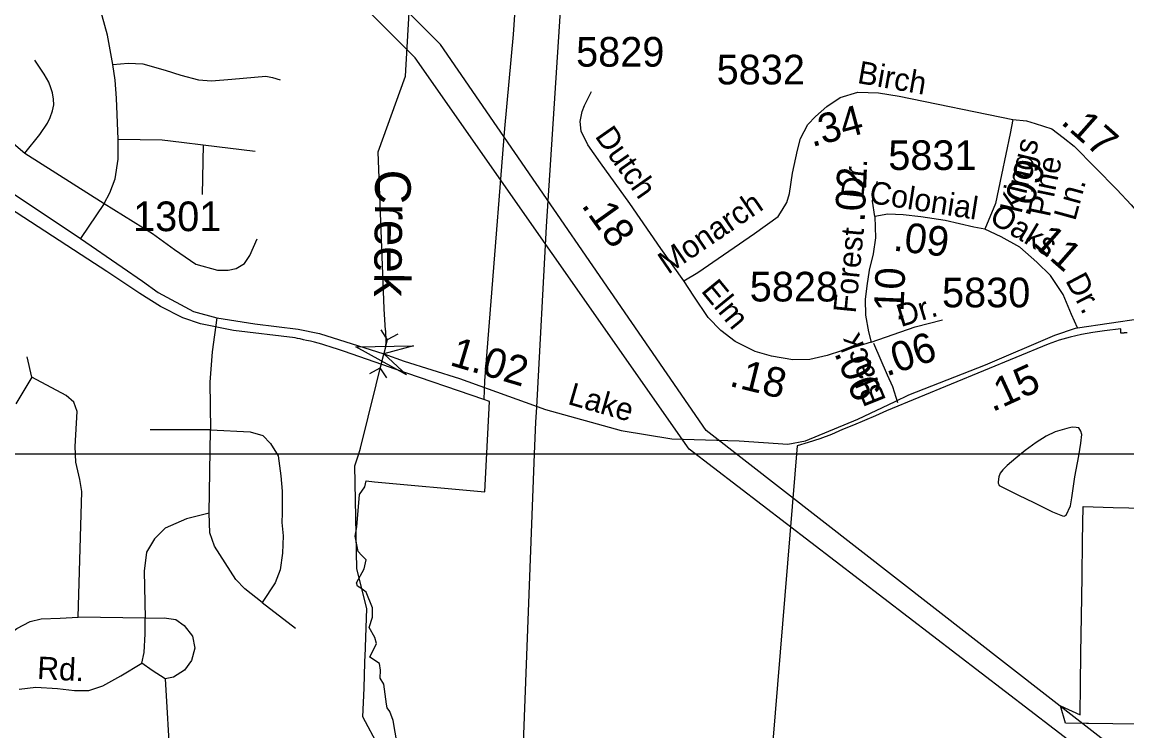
# Model space of a CAD drawing. Extents: x 2001466 to 2224147, y 644118 to 847247.
# Drawn here: x 2050705 to 2055357, y 700723 to 703711 of the extents above; entities that cross this region are included whole.
import ezdxf

# ---------------------------------------------------------------- set-up
doc = ezdxf.new("R2010")
doc.units = 0
for name, color, linetype in [('Default', 7, 'Continuous'), ('Exist Boundary Political City Limit New', 7, 'Continuous'), ('Exist Hydrographic Creek Single Shore', 7, 'Continuous'), ('Exist Hydrographic Creek Single Shore Label', 7, 'Continuous'), ('Exist Hydrographic Misc Water Feature', 7, 'Continuous'), ('Exist Road Non-System Type 51', 7, 'Continuous'), ('Exist Road Non-System Type 51 Label', 7, 'Continuous'), ('Exist Road Secondary Mileage Hundredths English Label', 7, 'Continuous'), ('Exist Road Secondary Structure Pipe Attributed CELL', 7, 'Continuous'), ('Exist Road Secondary Structure Pipe CELL', 7, 'Continuous'), ('Exist Road Secondary Type 51 Attributed', 7, 'Continuous'), ('Exist Road Secondary Type 51 Label', 7, 'Continuous'), ('Exist Road Secondary Type 51 Number Label', 7, 'Continuous'), ('Exist Utilities Electrical Transmission Line', 7, 'Continuous'), ('Map Preparation Boundary City Limit Buffer Line', 7, 'Continuous'), ('Map Preparation Inset Cut Line', 7, 'Continuous'), ('Prop Road Primary Interstate Projected', 7, 'Continuous')]:
    doc.layers.add(name, color=color, linetype=linetype)

msp = doc.modelspace()

# ---------------------------------------------------------------- linework, layer by layer
at = {"layer": 'Default'}
for points in [[(2054877.3, 703300), (2054865.9, 703241.1), (2054829.8, 703066.2), (2054803.2, 702946.4), (2054759.5, 702838.1)], [(2054877.3, 703300), (2054934.3, 703294.3), (2054970.4, 703282.9), (2055040.7, 703260.1), (2055088.2, 703223.9), (2055135.7, 703187.8), (2055223.1, 703098.5), (2055314.3, 703005.3), (2055375.1, 702940.7), (2055416.9, 702891.3), (2055437.8, 702840), (2055441.6, 702703.1)], [(2054296, 702891.3), (2054286.5, 702955.9), (2054290.3, 702988.2), (2054307.4, 703039.6)], [(2054296, 702891.3), (2054298.8, 702801.9), (2054289.3, 702733.5), (2054272.2, 702665.1), (2054262.7, 702598.6), (2054255.1, 702541.5), (2054257, 702475), (2054268.4, 702404.7), (2054280.8, 702360.9)], [(2054759.5, 702838.1), (2054712, 702845.7), (2054592.3, 702874.2), (2054489.8, 702889.4), (2054415.7, 702898.9), (2054351.1, 702900.8), (2054296, 702891.3)], [(2055149.2, 702422.2), (2055124.3, 702478.8), (2055088.2, 702562.4), (2055035, 702642.3), (2054978, 702699.3), (2054905.8, 702762), (2054827.9, 702805.7), (2054759.5, 702838.1)], [(2054280.8, 702360.9), (2054465.1, 702425.6), (2054580.9, 702456)], [(2054392.1, 702106.2), (2054371.7, 702172.9), (2054348.9, 702222.3), (2054291.9, 702355.4)]]:
    msp.add_lwpolyline(points, dxfattribs=at)
at = {"layer": 'Exist Boundary Political City Limit New'}
for points in [[(2052440.5, 704505.4), (2052441.9, 704479.4), (2052452.6, 704477.1), (2052678.4, 704429.1), (2052772.2, 704409.1), (2052823.9, 704398.1), (2052772, 703657.7), (2052735.6, 703262.6), (2052678.5, 702533.8), (2052652.2, 702198.2), (2052648.8, 702120.1)], [(2052648.8, 702120.1), (2052271.4, 702249.8), (2052251.9, 702256.6), (2052062.8, 702322.1), (2052025.1, 702335), (2052019.4, 702336.9), (2052002.2, 702342.3), (2051983.6, 702347.9), (2051966.8, 702352.8), (2051950.9, 702357.1), (2051935.9, 702361.1), (2051919.4, 702365.2), (2051902.9, 702369.1), (2051889.6, 702372.1), (2051875.5, 702375.2), (2051863.8, 702377.6), (2051854.8, 702379.4), (2051594.8, 702411), (2051455.9, 702439.5), (2051382.1, 702464.2), (2051287.8, 702511.6), (2051200.6, 702566.2), (2051146.2, 702602.8), (2051060.9, 702659.7), (2050981.5, 702711.5), (2050651.2, 702925.7)], [(2052648.8, 702120.1), (2052271.4, 702249.8), (2052251.9, 702256.6), (2052062.8, 702322.1), (2052025.1, 702335), (2052019.4, 702336.9), (2052002.2, 702342.3), (2051983.6, 702347.9), (2051966.8, 702352.8), (2051950.9, 702357.1), (2051935.9, 702361.1), (2051919.4, 702365.2), (2051902.9, 702369.1), (2051889.6, 702372.1), (2051875.5, 702375.2), (2051863.8, 702377.6), (2051854.8, 702379.4), (2051594.8, 702411), (2051455.9, 702439.5), (2051382.1, 702464.2), (2051287.8, 702511.6), (2051200.6, 702566.2), (2051146.2, 702602.8), (2051060.9, 702659.7), (2050981.5, 702711.5), (2050651.2, 702925.7)], [(2055358.5, 702401.7), (2055356.5, 702401.5), (2055354.5, 702401.3), (2055353, 702401.2), (2055351.5, 702401), (2055349.5, 702400.8), (2055347.5, 702400.6), (2055345.5, 702400.4), (2055344.1, 702400.2), (2055342.6, 702400.1), (2055340.6, 702399.9), (2055338.6, 702399.7), (2055337.1, 702399.6), (2055335.6, 702399.4), (2055333.6, 702399.2), (2055331.4, 702398.9), (2055332.1, 702418), (2055263.2, 702409.4), (2055214.2, 702402.6), (2055165.4, 702393.9), (2055118.1, 702383.3), (2055071.6, 702369.4), (2055025.2, 702353.1), (2054344.4, 702071.6), (2054298, 702051.6), (2054252, 702031.8), (2054205.8, 702012.2), (2054159.6, 701992.8), (2054113.1, 701972.5), (2054064.5, 701954), (2054015.5, 701938.6), (2053968.2, 701925.2), (2053774.2, 699554.7)], [(2052284.6, 700668.7), (2052266.8, 700766.7), (2052252.9, 700804.8), (2052241.6, 700820.1), (2052239.5, 700835.6), (2052227.6, 700920.1), (2052213, 700945.1), (2052214.4, 700979.1), (2052210, 701007.8), (2052169.4, 701033.3), (2052196.6, 701091.2), (2052189.8, 701117.3), (2052166.5, 701159.2), (2052179.9, 701202.2), (2052181, 701241.2), (2052153.9, 701307.9), (2052131.9, 701325.1), (2052116.9, 701333.2), (2052112.9, 701346.6), (2052144.6, 701406.8), (2052153.4, 701443.8), (2052133.4, 701463.4), (2052120.1, 701479.8), (2052107.4, 701543.5), (2052115, 701583.8), (2052126, 701719.3), (2052148.6, 701752.3), (2052153.1, 701776.9), (2052188.4, 701773.4), (2052653.5, 701730.9), (2052673.4, 702111.7), (2052648.8, 702120.1)], [(2055605, 700749.2), (2055195.1, 700754.4), (2055186.9, 700754.6), (2055099.2, 700755.7), (2055077.1, 700828.9), (2055159.8, 700791.1), (2055161.8, 700916.9), (2055163.8, 701050.2), (2055166, 701205.2), (2055168.6, 701372.2), (2055170.9, 701524.3), (2055173.1, 701668.7), (2055299.4, 701664.8), (2055630.9, 701658.3)]]:
    msp.add_lwpolyline(points, dxfattribs=at)
at = {"layer": 'Exist Hydrographic Creek Single Shore'}
for p, q in [((2052130.3, 701915), (2052227.8, 702312.4)), ((2052122.3, 701890.9), (2052130.3, 701915)), ((2052144.6, 700903), (2052148.3, 701010.8)), ((2052148.3, 701010.8), (2052148.7, 701020.4)), ((2052148.7, 701020.4), (2052149.2, 701035.2))]:
    msp.add_line(p, q, dxfattribs=at)
for points in [[(2052234.6, 702410.4), (2052229, 702502.2), (2052203.5, 703163.5), (2052319.3, 703482.6), (2052343.3, 703898.8)], [(2052234.6, 702410.4), (2052236.9, 702364), (2052234.6, 702342.5), (2052227.8, 702312.4)], [(2052114.3, 701406.7), (2052105.3, 701840), (2052122.3, 701890.9)], [(2052149.2, 701035.2), (2052156.3, 701238.5), (2052114.3, 701406.7)], [(2052205.5, 700658.8), (2052140.3, 700782.8), (2052144.6, 700903)]]:
    msp.add_lwpolyline(points, dxfattribs=at)
at = {"layer": 'Exist Hydrographic Misc Water Feature'}
msp.add_lwpolyline([(2054965.7, 701685.7), (2055043.7, 701645.8), (2055085.5, 701629.7), (2055093.3, 701627.7), (2055101.7, 701631.8), (2055119.3, 701671.7), (2055125.5, 701706), (2055137.6, 701793.8), (2055154.8, 701882.1), (2055163, 701936), (2055166.9, 701971.9), (2055163.2, 701985.9), (2055158.9, 701993.8), (2055155, 702000.1), (2055142.9, 702001.9), (2055127.1, 702003.9), (2055104.8, 701998), (2055054.9, 701983.6), (2055017, 701965.8), (2054975.2, 701939.3), (2054929.2, 701905.3), (2054889.5, 701873.2), (2054853.2, 701841.5), (2054835.1, 701823.5), (2054823.4, 701809.4), (2054817.5, 701793.3), (2054815.4, 701773.3), (2054815.6, 701767.2), (2054817.7, 701761.2), (2054819.5, 701757.3), (2054901.2, 701717.3), (2054965.7, 701685.7)], dxfattribs=at)
at = {"layer": 'Exist Road Non-System Type 51'}
for points in [[(2051086.3, 703532.3), (2051064.7, 703655.7), (2051041.7, 703737.3), (2050998.5, 703838.2), (2050956.3, 703917.4), (2050886.4, 704010.8)], [(2050384, 703535.7), (2050477.9, 703419.5), (2050612.9, 703258.2), (2050667.9, 703199), (2050716.7, 703158.4)], [(2050716.7, 703158.4), (2050779, 703236.5), (2050812, 703285.3), (2050823.6, 703308), (2050833.3, 703336.9), (2050838.8, 703361.7), (2050836.7, 703385.8), (2050833.3, 703412.6), (2050825.7, 703433.9), (2050816.8, 703458), (2050797.2, 703491.3), (2050758.7, 703550.5)], [(2051086.3, 703532.3), (2051151.6, 703538), (2051213, 703535.1), (2051307.1, 703508.2), (2051373.4, 703487.1), (2051447.3, 703467.9), (2051501.8, 703463.7), (2051587.8, 703470.4), (2051731.5, 703483.3), (2051759.4, 703476.6), (2051790.8, 703467.6)], [(2051109.8, 703217.7), (2051101.7, 703390.1), (2051096.9, 703466), (2051086.3, 703532.3)], [(2051050.8, 702945.4), (2051074.8, 702991.5), (2051096.4, 703050.5), (2051109.8, 703133.2), (2051109.8, 703217.7)], [(2051109.8, 703217.7), (2051294.2, 703214.8), (2051375.8, 703205.2), (2051467.7, 703193.6)], [(2051467.7, 703193.6), (2051463.2, 702984.3)], [(2051467.7, 703193.6), (2051685.7, 703166.8)], [(2050716.7, 703158.4), (2051050.8, 702945.4)], [(2051050.8, 702945.4), (2050950.9, 702798.4)], [(2051050.8, 702945.4), (2051254.1, 702819.9), (2051346.7, 702751.9), (2051436.2, 702690.2), (2051527, 702664.9), (2051572.1, 702664.9), (2051606.7, 702672.6), (2051641.2, 702693.7), (2051664.3, 702726.4), (2051694, 702797.4)], [(2051524.1, 702464.1), (2051505.6, 702321.3), (2051495.9, 702192.5), (2051497.8, 701991.6)], [(2050746.2, 702214.6), (2050726.7, 702300.4)], [(2050746.2, 702214.6), (2050678, 702101.4)], [(2050940.3, 701201.8), (2050955.9, 701732.6), (2050948.1, 701783.3), (2050930.6, 701855.5), (2050928.6, 701921.8), (2050936.4, 702070), (2050922.8, 702109), (2050890.4, 702136.5), (2050746.2, 702214.6)], [(2051497.8, 701991.6), (2051244.4, 701991.6)], [(2051492, 701640.3), (2051497.8, 701991.6)], [(2051497.8, 701991.6), (2051665.5, 701983.8), (2051718.1, 701968.2), (2051751.2, 701935.1), (2051782.4, 701882.4), (2051794.1, 701798.5), (2051800, 701734.2), (2051800, 701640.5), (2051798, 701601.3), (2051803.9, 701544.8), (2051801.9, 701472.6), (2051792.2, 701402.4), (2051770.7, 701347.7), (2051716.1, 701263.9)], [(2051492, 701640.3), (2051396.5, 701616.9), (2051306.8, 701577.9), (2051262, 701533), (2051228.8, 701476.5), (2051219.1, 701396.5), (2051223, 701197.6)], [(2051716.1, 701263.9), (2051642.1, 701322.4), (2051605, 701361.4), (2051515.4, 701501.8), (2051495.9, 701558.4), (2051492, 701640.3)], [(2051716.1, 701263.9), (2051856.5, 701156.6)], [(2050633.1, 701118.6), (2050682.1, 701155.3), (2050738.9, 701184.4), (2050785.1, 701195), (2050865.6, 701197.6), (2050940.3, 701201.8)], [(2051223, 701197.6), (2050940.3, 701201.8)], [(2051209.3, 701008.7), (2051219.1, 701053.6), (2051223, 701131.6), (2051223, 701197.6)], [(2051223, 701197.6), (2051302.9, 701199.9), (2051351.6, 701192.1), (2051386.7, 701166.7), (2051421.8, 701121.9), (2051431.5, 701071.2), (2051417.9, 701020.4), (2051388.7, 700979.5), (2051341.9, 700950.2), (2051306.8, 700942.4)], [(2050692.7, 700899.4), (2050762.6, 700907.8), (2050854.4, 700901.4), (2050925.2, 700893.3), (2050986.4, 700893.3), (2051044.4, 700912.7), (2051120.1, 700954.6), (2051209.3, 701008.7)], [(2051306.8, 700942.4), (2051252.2, 700977.5), (2051209.3, 701008.7)], [(2051306.8, 700942.4), (2051328.1, 700582.3)]]:
    msp.add_lwpolyline(points, dxfattribs=at)
at = {"layer": 'Exist Road Secondary Structure Pipe Attributed CELL'}
msp.add_lwpolyline([(2052322.9, 702223.9), (2052109.5, 702341.8), (2052353.3, 702346.4), (2052227.8, 702312.4)], close=True, dxfattribs=at)
at = {"layer": 'Exist Road Secondary Structure Pipe CELL'}
for p, q in [((2052215.4, 702413.9), (2052242.6, 702371.1)), ((2052286.9, 702395.9), (2052242.6, 702371.1)), ((2052242.6, 702371.1), (2052213, 702253.8)), ((2052168.7, 702229), (2052213, 702253.8)), ((2052240.2, 702210.9), (2052213, 702253.8))]:
    msp.add_line(p, q, dxfattribs=at)
at = {"layer": 'Exist Road Secondary Type 51 Attributed'}
for points in [[(2049414.3, 703657.2), (2049486.4, 703635), (2049648.9, 703552.9), (2049963, 703395), (2050258.8, 703214.9), (2050549.2, 703034.9), (2050675.4, 702982.8), (2050950.9, 702798.4), (2051126.2, 702677.9), (2051211.6, 702618.3), (2051277.8, 702570.3), (2051426.2, 702491), (2051524.1, 702464.1), (2051685.4, 702438.2), (2051866.9, 702415.9), (2051956.8, 702398.5), (2052227.8, 702312.4)], [(2053491.4, 702619.5), (2053394.5, 702756.3), (2053264.3, 702946.4), (2053140.8, 703117.5), (2053087.6, 703193.5), (2053059.1, 703250.6), (2053054.4, 703292.4), (2053063.9, 703334.2), (2053073.4, 703358.9), (2053101.9, 703417.8)], [(2053491.4, 702619.5), (2053550.3, 702655.6), (2053789.6, 702819.1), (2053888.4, 702891.3), (2053905.5, 702917.9), (2053924.5, 702950.2), (2053935.9, 702988.2), (2053949.2, 703073.8), (2053970.1, 703170.7), (2053983.4, 703220.1), (2054013.8, 703279.1), (2054046.1, 703313.3), (2054093.6, 703355.1), (2054149.7, 703393.1), (2054223.8, 703415.9), (2054311.2, 703412.1), (2054398.6, 703398.8), (2054877.3, 703300)], [(2054280.8, 702360.9), (2054216.2, 702341.9), (2054155.4, 702324.8), (2054094.6, 702305.8), (2054022.4, 702288.7), (2053950.2, 702286.8), (2053859.9, 702302), (2053791.5, 702322.9), (2053707.9, 702364.7), (2053647.1, 702410.4), (2053594, 702465.5), (2053533.2, 702554.8), (2053491.4, 702619.5)], [(2055149.2, 702422.2), (2055416, 702461.1), (2055626.4, 702474.6), (2055702.4, 702470), (2055954.7, 702465.1), (2056274.3, 702448.3), (2056524.1, 702395.9), (2056711.5, 702343.5)], [(2054380.9, 702111.8), (2054439, 702139.6), (2054761.8, 702265.9), (2055053.7, 702390.6), (2055140.1, 702420.9), (2055149.2, 702422.2)], [(2052227.8, 702312.4), (2052313.9, 702281.9), (2052547, 702209), (2052909.1, 702078), (2053227.9, 701989.5), (2053440.9, 701954.8), (2053724.2, 701945.3), (2053929.3, 701931.1), (2054003.5, 701945.3), (2054224.4, 702036.9), (2054380.9, 702111.8)]]:
    msp.add_lwpolyline(points, dxfattribs=at)
at = {"layer": 'Exist Utilities Electrical Transmission Line'}
for points in [[(2052991.1, 704082.3), (2052912, 702849.2), (2052870.4, 702087.9)], [(2052870.4, 702087.9), (2052866.9, 702023.9), (2052861.7, 701890.9)], [(2052861.7, 701890.9), (2052781.9, 699821.6), (2052732.8, 699120.6)]]:
    msp.add_lwpolyline(points, dxfattribs=at)
at = {"layer": 'Map Preparation Boundary City Limit Buffer Line'}
for points in [[(2052440.5, 704505.4), (2052441.9, 704479.4), (2052452.6, 704477.1), (2052678.4, 704429.1), (2052772.2, 704409.1), (2052823.9, 704398.1), (2052772, 703657.7), (2052735.6, 703262.6), (2052678.5, 702533.8), (2052652.2, 702198.2), (2052648.8, 702120.1)], [(2052648.8, 702120.1), (2052271.4, 702249.8), (2052251.9, 702256.6), (2052062.8, 702322.1), (2052025.1, 702335), (2052019.4, 702336.9), (2052002.2, 702342.3), (2051983.6, 702347.9), (2051966.8, 702352.8), (2051950.9, 702357.1), (2051935.9, 702361.1), (2051919.4, 702365.2), (2051902.9, 702369.1), (2051889.6, 702372.1), (2051875.5, 702375.2), (2051863.8, 702377.6), (2051854.8, 702379.4), (2051594.8, 702411), (2051455.9, 702439.5), (2051382.1, 702464.2), (2051287.8, 702511.6), (2051200.6, 702566.2), (2051146.2, 702602.8), (2051060.9, 702659.7), (2050981.5, 702711.5), (2050651.2, 702925.7)], [(2052648.8, 702120.1), (2052271.4, 702249.8), (2052251.9, 702256.6), (2052062.8, 702322.1), (2052025.1, 702335), (2052019.4, 702336.9), (2052002.2, 702342.3), (2051983.6, 702347.9), (2051966.8, 702352.8), (2051950.9, 702357.1), (2051935.9, 702361.1), (2051919.4, 702365.2), (2051902.9, 702369.1), (2051889.6, 702372.1), (2051875.5, 702375.2), (2051863.8, 702377.6), (2051854.8, 702379.4), (2051594.8, 702411), (2051455.9, 702439.5), (2051382.1, 702464.2), (2051287.8, 702511.6), (2051200.6, 702566.2), (2051146.2, 702602.8), (2051060.9, 702659.7), (2050981.5, 702711.5), (2050651.2, 702925.7)], [(2055358.5, 702401.7), (2055356.5, 702401.5), (2055354.5, 702401.3), (2055353, 702401.2), (2055351.5, 702401), (2055349.5, 702400.8), (2055347.5, 702400.6), (2055345.5, 702400.4), (2055344.1, 702400.2), (2055342.6, 702400.1), (2055340.6, 702399.9), (2055338.6, 702399.7), (2055337.1, 702399.6), (2055335.6, 702399.4), (2055333.6, 702399.2), (2055331.4, 702398.9), (2055332.1, 702418), (2055263.2, 702409.4), (2055214.2, 702402.6), (2055165.4, 702393.9), (2055118.1, 702383.3), (2055071.6, 702369.4), (2055025.2, 702353.1), (2054344.4, 702071.6), (2054298, 702051.6), (2054252, 702031.8), (2054205.8, 702012.2), (2054159.6, 701992.8), (2054113.1, 701972.5), (2054064.5, 701954), (2054015.5, 701938.6), (2053968.2, 701925.2), (2053774.2, 699554.7)], [(2052284.6, 700668.7), (2052266.8, 700766.7), (2052252.9, 700804.8), (2052241.6, 700820.1), (2052239.5, 700835.6), (2052227.6, 700920.1), (2052213, 700945.1), (2052214.4, 700979.1), (2052210, 701007.8), (2052169.4, 701033.3), (2052196.6, 701091.2), (2052189.8, 701117.3), (2052166.5, 701159.2), (2052179.9, 701202.2), (2052181, 701241.2), (2052153.9, 701307.9), (2052131.9, 701325.1), (2052116.9, 701333.2), (2052112.9, 701346.6), (2052144.6, 701406.8), (2052153.4, 701443.8), (2052133.4, 701463.4), (2052120.1, 701479.8), (2052107.4, 701543.5), (2052115, 701583.8), (2052126, 701719.3), (2052148.6, 701752.3), (2052153.1, 701776.9), (2052188.4, 701773.4), (2052653.5, 701730.9), (2052673.4, 702111.7), (2052648.8, 702120.1)], [(2055605, 700749.2), (2055195.1, 700754.4), (2055186.9, 700754.6), (2055099.2, 700755.7), (2055077.1, 700828.9), (2055159.8, 700791.1), (2055161.8, 700916.9), (2055163.8, 701050.2), (2055166, 701205.2), (2055168.6, 701372.2), (2055170.9, 701524.3), (2055173.1, 701668.7), (2055299.4, 701664.8), (2055630.9, 701658.3)]]:
    msp.add_lwpolyline(points, dxfattribs=at)
at = {"layer": 'Map Preparation Inset Cut Line'}
for p, q in [((2049932, 701890.9), (2052122.3, 701890.9)), ((2052122.3, 701890.9), (2052841.4, 701890.9)), ((2052841.4, 701890.9), (2052861.7, 701890.9)), ((2052861.7, 701890.9), (2055620.9, 701890.9))]:
    msp.add_line(p, q, dxfattribs=at)
at = {"layer": 'Prop Road Primary Interstate Projected'}
for points in [[(2087363.1, 693188.9), (2085399.6, 694464.7), (2084591.8, 695353.8), (2083870.9, 695832.5), (2082070.2, 697817.6), (2081425.1, 698360.5), (2079279.3, 698919.9), (2078807.9, 699294.8), (2075880.5, 700481.4), (2072497.1, 701458.1), (2068219.3, 701575.1), (2067901.8, 701616.9), (2065228.2, 701725.5), (2064726.9, 701625.2), (2063406.9, 700931.4), (2061568.8, 701173.8), (2059409.2, 700780.1), (2057204.8, 700040.3), (2055501.7, 700496.4), (2053585.3, 701988.7), (2052466.9, 703616.8), (2051649.3, 704430.8), (2050353.5, 704816.1)], [(2087330.2, 693088), (2085319, 694366.8), (2084537, 695247.1), (2083754.9, 695785), (2081962.7, 697741.1), (2081376.2, 698230.1), (2079255.1, 698786.9), (2078753.5, 699186), (2075872.5, 700354.7), (2072463.7, 701357.7), (2068277.8, 701483.1), (2067876.8, 701533.3), (2065245, 701650.3), (2064785.4, 701541.6), (2063390.2, 700814.4), (2061602.2, 701073.5), (2059457.7, 700670.9), (2057204.8, 699933), (2055461.5, 700415.9), (2053514.5, 701910.8), (2052360.7, 703560.1), (2051599.7, 704324.7), (2050339.7, 704700.7)]]:
    msp.add_lwpolyline(points, dxfattribs=at)

# ---------------------------------------------------------------- texts
at = {"layer": 'Exist Hydrographic Creek Single Shore Label'}
msp.add_text('Creek', height=150, rotation=269.3826, dxfattribs=at).set_placement((2052192.3, 703089.4))
at = {"layer": 'Exist Road Non-System Type 51 Label'}
msp.add_text('Rd.', height=95, rotation=357.0496, dxfattribs=at).set_placement((2050766.6, 700942.2))
at = {"layer": 'Exist Road Secondary Mileage Hundredths English Label'}
for s, rotation, p in [('.34', 14.9342, (2054031, 703183.4)), ('.17', 318.4961, (2055074.8, 703285.3)), ('.02', 87.4871, (2054252.6, 702864.9)), ('.09', 71.6547, (2054944.9, 702886)), ('.18', 305.6443, (2053057.1, 702938)), ('.09', 353.2817, (2054369.6, 702747.9)), ('.11', 318.7129, (2054921.7, 702805.4)), ('.10', 87.4871, (2054414.1, 702441.9)), ('.06', 18.5246, (2054344.6, 702216.3)), ('1.02', 343.4508, (2052501.3, 702265.9)), ('.06', 292.7648, (2054123.2, 702316.1)), ('.18', 346.1771, (2053678.9, 702177.9)), ('.15', 24.5826, (2054790.8, 702065.8))]:
    msp.add_text(s, height=125, rotation=rotation, dxfattribs=at).set_placement(p)
at = {"layer": 'Exist Road Secondary Type 51 Label'}
for s, rotation, p in [('Birch', 349.9806, (2054218.6, 703454.5)), ('Dutch', 305.0333, (2053114.3, 703229.5)), ('Kings', 76.4933, (2054912.8, 702899.8)), ('Pine', 78.273, (2055032.5, 702885.6)), ('Dr.', 83.9258, (2054246.9, 702963.4)), ('Colonial', 351.0687, (2054268.5, 702948.9)), ('Ln.', 74.6911, (2055139.2, 702869.5)), ('Monarch', 34.3956, (2053425.1, 702645.4)), ('Oaks', 329.0775, (2054772.8, 702870.4)), ('Forest', 84.4419, (2054215.1, 702481.1)), ('Elm', 309.3307, (2053560.7, 702577)), ('Dr.', 297.9386, (2055096.3, 702622)), ('Dr.', 17.144, (2054405.2, 702424.6)), ('Black', 111.8427, (2054344.3, 702117.2)), ('Lake', 343.9893, (2052998.4, 702101.6))]:
    msp.add_text(s, height=95, rotation=rotation, dxfattribs=at).set_placement(p)
at = {"layer": 'Exist Road Secondary Type 51 Number Label'}
for s, p in [('5829', (2053037.7, 703522.9)), ('5832', (2053629.6, 703448)), ('5831', (2054352.3, 703087.3)), ('1301', (2051172.1, 702829.5)), ('5828', (2053768.9, 702533.1)), ('5830', (2054578.6, 702508.4))]:
    msp.add_text(s, height=125, dxfattribs=at).set_placement(p)

doc.saveas('drawing.dxf')
